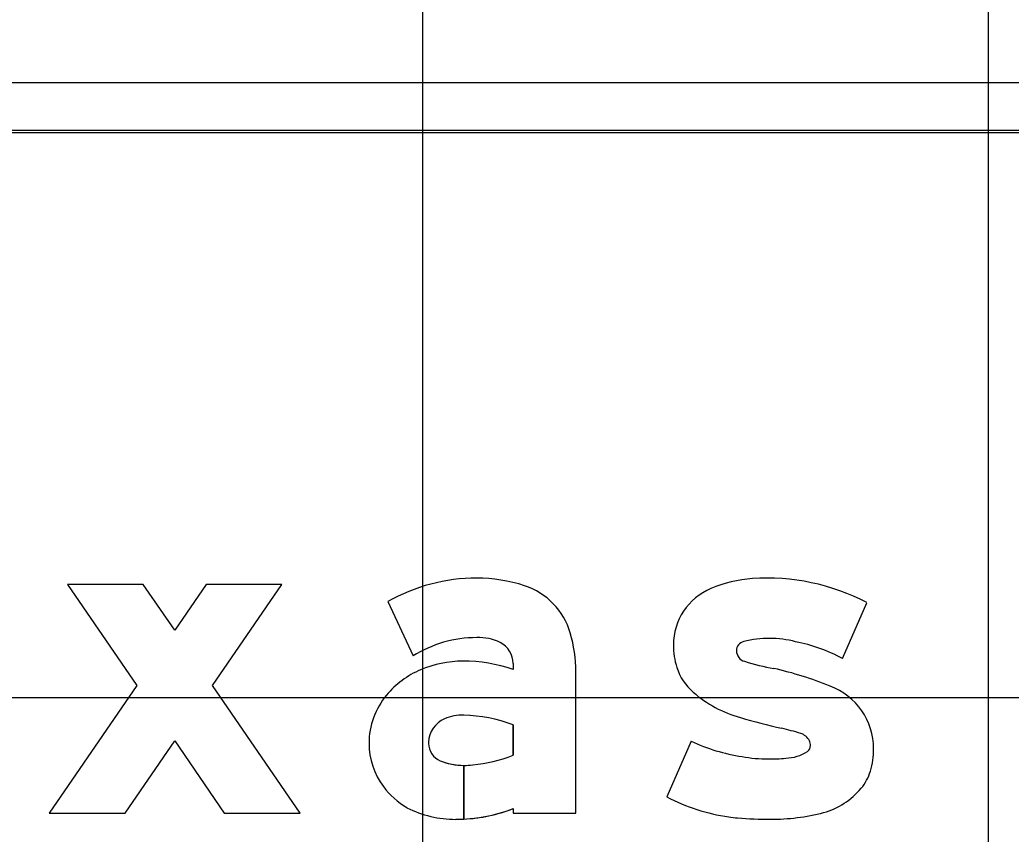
# Model space of a CAD drawing. Extents: x 1797809 to 2198143, y 249608 to 1237864.
# Drawn here: x 2196123.281 to 2196126.787, y 1237311.623 to 1237314.504 of the extents above; entities that cross this region are included whole.
import ezdxf

# ---------------------------------------------------------------- set-up
doc = ezdxf.new("R2010")
doc.units = 0
for name, color, linetype in [('GSBWFILL', 7, 'Continuous'), ('GSCOLORFILL', 7, 'Continuous'), ('GSOUTLINE', 7, 'Continuous'), ('GSSHT', 7, 'Continuous')]:
    doc.layers.add(name, color=color, linetype=linetype)

msp = doc.modelspace()

# ---------------------------------------------------------------- linework, layer by layer
at = {"layer": 'GSBWFILL'}
for p, q in [((2196126.1904, 1237312.2447), (2196126.2765, 1237312.4423)), ((2196125.6545, 1237311.9524), (2196125.5684, 1237311.7548)), ((2196125.5684, 1237311.7548), (2196125.5684, 1237311.7548))]:
    msp.add_line(p, q, dxfattribs=at)
msp.add_lwpolyline([(2196124.2079, 1237312.507), (2196123.9392, 1237312.507), (2196123.8284, 1237312.3452), (2196123.7175, 1237312.507), (2196123.4489, 1237312.507), (2196123.694, 1237312.1491), (2196123.385, 1237311.6979), (2196123.6537, 1237311.6979), (2196123.8284, 1237311.9529), (2196124.003, 1237311.6979), (2196124.2717, 1237311.6979), (2196123.9627, 1237312.1491)], close=True, dxfattribs=at)
for points in [[(2196124.5822, 1237312.4459), (2196124.6712, 1237312.2538)], [(2196125.0254, 1237312.2268), (2196125.0254, 1237312.2064)], [(2196125.0254, 1237311.7135), (2196125.0254, 1237311.6979), (2196125.247, 1237311.6979), (2196125.247, 1237312.198)], [(2196125.0254, 1237312.0102), (2196125.0254, 1237311.9025)], [(2196124.8508, 1237311.6765), (2196124.8508, 1237311.8667)], [(2196124.8509, 1237311.8667), (2196124.8509, 1237311.6765)]]:
    msp.add_lwpolyline(points, dxfattribs=at)
for centre, major_axis, ratio, start_param, end_param in [((2196124.8966, 1237311.8939), (0, 0.6353), 0.999998, 0, 0.517719), ((2196124.8966, 1237311.9867), (0, 0.5425), 0.999998, 5.96613, 6.283185), ((2196125.9042, 1237312.0661), (0, 0.4624), 0.999994, 0.071378, 0.398007), ((2196125.9237, 1237311.7694), (0, 0.7598), 0.999994, 5.800291, 6.352301), ((2196124.988, 1237312.2652), (0, 0.2494), 0.999998, 4.997165, 5.96613), ((2196125.8091, 1237312.2922), (0, 0.2172), 0.999994, 0.398006, 1.570796), ((2196124.8966, 1237311.8939), (0, 0.4247), 0.999998, 0, 0.559495), ((2196124.9046, 1237312.1509), (0, 0.1679), 0.999998, 5.822746, 6.330435), ((2196124.7586, 1237312.198), (0, 0.4884), 0.999998, 4.712389, 4.997165), ((2196125.9322, 1237311.9313), (0, 0.3846), 0.999994, 0, 0.239757), ((2196125.9322, 1237311.9517), (0, 0.3641), 0.999994, 6.027142, 6.283185), ((2196124.9422, 1237312.2268), (0, 0.0831), 0.999998, 4.712389, 5.822746), ((2196125.8514, 1237312.2922), (0, 0.2595), 0.999994, 1.570796, 1.879779), ((2196125.8481, 1237312.2724), (0, 0.0332), 0.999994, 0.21891, 1.570796), ((2196125.9066, 1237311.7119), (0, 0.6037), 0.999994, 5.793797, 6.086746), ((2196125.8537, 1237312.2724), (0, 0.0388), 0.999994, 1.570796, 2.88808), ((2196124.8216, 1237311.9119), (0, 0.3178), 0.999998, 0.399285, 0.87593), ((2196124.8476, 1237311.8553), (0, 0.3801), 0.999998, 0, 0.404512), ((2196124.8476, 1237311.6758), (0, 0.5596), 0.999998, 5.959871, 6.283185), ((2196125.789, 1237312.2722), (0, 0.194), 0.999994, 1.879779, 2.42566), ((2196126.0922, 1237313.0248), (0, 0.828), 0.999994, 2.83708, 2.965597), ((2196125.6574, 1237310.9303), (0, 1.3116), 0.999994, 5.901211, 6.060377), ((2196126.0617, 1237311.9247), (0, 0.2383), 0.999994, 4.712389, 5.919951), ((2196124.7825, 1237311.9445), (0, 0.2669), 0.999998, 0.87593, 1.570796), ((2196125.945, 1237312.4516), (0, 0.4317), 0.999994, 2.42566, 2.869403), ((2196124.8203, 1237311.9447), (0, 0.0942), 0.999998, 0.408547, 1.530785), ((2196124.8466, 1237311.8841), (0, 0.1603), 0.999998, 6.259455, 6.691732), ((2196124.8349, 1237311.4996), (0, 0.5449), 0.999998, 5.926185, 6.254823), ((2196126.5697, 1237314.5978), (0, 2.6669), 0.999994, 2.860128, 2.916667), ((2196125.6974, 1237310.8335), (0, 1.1971), 0.999994, 5.990951, 6.04928), ((2196126.0236, 1237311.9266), (0, 0.0564), 0.999994, 5.20773, 5.944931), ((2196124.7707, 1237311.9445), (0, 0.2551), 0.999998, 1.570796, 2.21394), ((2196124.8265, 1237311.9445), (0, 0.1003), 0.999998, 1.530785, 1.570796), ((2196124.7926, 1237311.9445), (0, 0.0665), 0.999998, 1.570796, 2.757027), ((2196125.9329, 1237312.5483), (0, 0.6578), 0.999994, 2.70455, 2.991718), ((2196126.0513, 1237311.9366), (0, 0.0256), 0.999994, 3.769232, 4.712389), ((2196126.0367, 1237311.9366), (0, 0.0402), 0.999994, 4.712389, 5.146352), ((2196126.0218, 1237311.9247), (0, 0.2782), 0.999994, 4.42655, 4.712389), ((2196124.8379, 1237312.3793), (0, 0.5123), 0.999998, 3.228562, 3.516221), ((2196125.9283, 1237312.3933), (0, 0.5041), 0.999994, 2.95481, 3.141593), ((2196125.9283, 1237312.522), (0, 0.6328), 0.999994, 3.141593, 3.238422), ((2196125.9853, 1237312.0422), (0, 0.1501), 0.999994, 3.169414, 3.711965), ((2196124.8508, 1237312.0883), (0, 0.2217), 0.999998, 2.757027, 3.141593), ((2196124.8508, 1237312.0883), (0, 0.2217), 0.999998, 3.141843, 3.28451), ((2196126.1292, 1237311.8931), (0, 0.1662), 0.999994, 4.009587, 4.42655), ((2196124.7933, 1237311.9615), (0, 0.2834), 0.999998, 2.21394, 2.611125), ((2196126.052, 1237311.9547), (0, 0.2649), 0.999994, 3.41426, 4.020407), ((2196125.8846, 1237312.362), (0, 0.6846), 0.999994, 2.661561, 2.999689), ((2196124.8223, 1237312.0571), (0, 0.3814), 0.999998, 2.672443, 3.141593), ((2196124.8223, 1237312.2415), (0, 0.5657), 0.999998, 3.192057, 3.508644), ((2196124.8223, 1237312.2415), (0, 0.5657), 0.999998, 3.141593, 3.191959), ((2196125.8661, 1237312.2329), (0, 0.5542), 0.999994, 2.999689, 3.056979), ((2196125.9354, 1237313.0371), (0, 1.3613), 0.999994, 3.056204, 3.141593), ((2196125.9354, 1237312.4293), (0, 0.7535), 0.999994, 3.141593, 3.39368)]:
    msp.add_ellipse(centre, major_axis=major_axis, ratio=ratio, start_param=start_param, end_param=end_param, dxfattribs=at)
at = {"layer": 'GSCOLORFILL'}
for p, q in [((2196137.3327, 1237314.2813), (2196120.8327, 1237314.2813)), ((2196120.8327, 1237314.1146), (2196137.3327, 1237314.1146)), ((2196126.1904, 1237312.2447), (2196126.2765, 1237312.4423)), ((2196125.6545, 1237311.9524), (2196125.5684, 1237311.7548)), ((2196125.5684, 1237311.7548), (2196125.5684, 1237311.7548))]:
    msp.add_line(p, q, dxfattribs=at)
msp.add_lwpolyline([(2196124.2079, 1237312.507), (2196123.9392, 1237312.507), (2196123.8284, 1237312.3452), (2196123.7175, 1237312.507), (2196123.4489, 1237312.507), (2196123.694, 1237312.1491), (2196123.385, 1237311.6979), (2196123.6537, 1237311.6979), (2196123.8284, 1237311.9529), (2196124.003, 1237311.6979), (2196124.2717, 1237311.6979), (2196123.9627, 1237312.1491)], close=True, dxfattribs=at)
for points in [[(2196124.5822, 1237312.4459), (2196124.6712, 1237312.2538)], [(2196125.0254, 1237312.2268), (2196125.0254, 1237312.2064)], [(2196125.0254, 1237311.7135), (2196125.0254, 1237311.6979), (2196125.247, 1237311.6979), (2196125.247, 1237312.198)], [(2196125.0254, 1237312.0102), (2196125.0254, 1237311.9025)], [(2196124.8508, 1237311.6765), (2196124.8508, 1237311.8667)], [(2196124.8509, 1237311.8667), (2196124.8509, 1237311.6765)]]:
    msp.add_lwpolyline(points, dxfattribs=at)
for centre, major_axis, ratio, start_param, end_param in [((2196124.8966, 1237311.8939), (0, 0.6353), 0.999998, 0, 0.517719), ((2196124.8966, 1237311.9867), (0, 0.5425), 0.999998, 5.96613, 6.283185), ((2196125.9042, 1237312.0661), (0, 0.4624), 0.999994, 0.071378, 0.398007), ((2196125.9237, 1237311.7694), (0, 0.7598), 0.999994, 5.800291, 6.352301), ((2196124.988, 1237312.2652), (0, 0.2494), 0.999998, 4.997165, 5.96613), ((2196125.8091, 1237312.2922), (0, 0.2172), 0.999994, 0.398006, 1.570796), ((2196124.8966, 1237311.8939), (0, 0.4247), 0.999998, 0, 0.559495), ((2196124.9046, 1237312.1509), (0, 0.1679), 0.999998, 5.822746, 6.330435), ((2196124.7586, 1237312.198), (0, 0.4884), 0.999998, 4.712389, 4.997165), ((2196125.9322, 1237311.9313), (0, 0.3846), 0.999994, 0, 0.239757), ((2196125.9322, 1237311.9517), (0, 0.3641), 0.999994, 6.027142, 6.283185), ((2196124.9422, 1237312.2268), (0, 0.0831), 0.999998, 4.712389, 5.822746), ((2196125.8514, 1237312.2922), (0, 0.2595), 0.999994, 1.570796, 1.879779), ((2196125.8481, 1237312.2724), (0, 0.0332), 0.999994, 0.21891, 1.570796), ((2196125.9066, 1237311.7119), (0, 0.6037), 0.999994, 5.793797, 6.086746), ((2196125.8537, 1237312.2724), (0, 0.0388), 0.999994, 1.570796, 2.88808), ((2196124.8216, 1237311.9119), (0, 0.3178), 0.999998, 0.399285, 0.87593), ((2196124.8476, 1237311.8553), (0, 0.3801), 0.999998, 0, 0.404512), ((2196124.8476, 1237311.6758), (0, 0.5596), 0.999998, 5.959871, 6.283185), ((2196125.789, 1237312.2722), (0, 0.194), 0.999994, 1.879779, 2.42566), ((2196126.0922, 1237313.0248), (0, 0.828), 0.999994, 2.83708, 2.965597), ((2196125.6574, 1237310.9303), (0, 1.3116), 0.999994, 5.901211, 6.060377), ((2196126.0617, 1237311.9247), (0, 0.2383), 0.999994, 4.712389, 5.919951), ((2196124.7825, 1237311.9445), (0, 0.2669), 0.999998, 0.87593, 1.570796), ((2196125.945, 1237312.4516), (0, 0.4317), 0.999994, 2.42566, 2.869403), ((2196124.8203, 1237311.9447), (0, 0.0942), 0.999998, 0.408547, 1.530785), ((2196124.8466, 1237311.8841), (0, 0.1603), 0.999998, 6.259455, 6.691732), ((2196124.8349, 1237311.4996), (0, 0.5449), 0.999998, 5.926185, 6.254823), ((2196126.5697, 1237314.5978), (0, 2.6669), 0.999994, 2.860128, 2.916667), ((2196125.6974, 1237310.8335), (0, 1.1971), 0.999994, 5.990951, 6.04928), ((2196126.0236, 1237311.9266), (0, 0.0564), 0.999994, 5.20773, 5.944931), ((2196124.7707, 1237311.9445), (0, 0.2551), 0.999998, 1.570796, 2.21394), ((2196124.8265, 1237311.9445), (0, 0.1003), 0.999998, 1.530785, 1.570796), ((2196124.7926, 1237311.9445), (0, 0.0665), 0.999998, 1.570796, 2.757027), ((2196125.9329, 1237312.5483), (0, 0.6578), 0.999994, 2.70455, 2.991718), ((2196126.0513, 1237311.9366), (0, 0.0256), 0.999994, 3.769232, 4.712389), ((2196126.0367, 1237311.9366), (0, 0.0402), 0.999994, 4.712389, 5.146352), ((2196126.0218, 1237311.9247), (0, 0.2782), 0.999994, 4.42655, 4.712389), ((2196124.8379, 1237312.3793), (0, 0.5123), 0.999998, 3.228562, 3.516221), ((2196125.9283, 1237312.3933), (0, 0.5041), 0.999994, 2.95481, 3.141593), ((2196125.9283, 1237312.522), (0, 0.6328), 0.999994, 3.141593, 3.238422), ((2196125.9853, 1237312.0422), (0, 0.1501), 0.999994, 3.169414, 3.711965), ((2196124.8508, 1237312.0883), (0, 0.2217), 0.999998, 2.757027, 3.141593), ((2196124.8508, 1237312.0883), (0, 0.2217), 0.999998, 3.141843, 3.28451), ((2196126.1292, 1237311.8931), (0, 0.1662), 0.999994, 4.009587, 4.42655), ((2196124.7933, 1237311.9615), (0, 0.2834), 0.999998, 2.21394, 2.611125), ((2196126.052, 1237311.9547), (0, 0.2649), 0.999994, 3.41426, 4.020407), ((2196125.8846, 1237312.362), (0, 0.6846), 0.999994, 2.661561, 2.999689), ((2196124.8223, 1237312.0571), (0, 0.3814), 0.999998, 2.672443, 3.141593), ((2196124.8223, 1237312.2415), (0, 0.5657), 0.999998, 3.192057, 3.508644), ((2196124.8223, 1237312.2415), (0, 0.5657), 0.999998, 3.141593, 3.191959), ((2196125.8661, 1237312.2329), (0, 0.5542), 0.999994, 2.999689, 3.056979), ((2196125.9354, 1237313.0371), (0, 1.3613), 0.999994, 3.056204, 3.141593), ((2196125.9354, 1237312.4293), (0, 0.7535), 0.999994, 3.141593, 3.39368)]:
    msp.add_ellipse(centre, major_axis=major_axis, ratio=ratio, start_param=start_param, end_param=end_param, dxfattribs=at)
at = {"layer": 'GSOUTLINE'}
for p, q in [((2196126.1904, 1237312.2447), (2196126.2765, 1237312.4423)), ((2196125.6545, 1237311.9524), (2196125.5684, 1237311.7548)), ((2196125.5684, 1237311.7548), (2196125.5684, 1237311.7548))]:
    msp.add_line(p, q, dxfattribs=at)
msp.add_lwpolyline([(2196124.2079, 1237312.507), (2196123.9392, 1237312.507), (2196123.8284, 1237312.3452), (2196123.7175, 1237312.507), (2196123.4489, 1237312.507), (2196123.694, 1237312.1491), (2196123.385, 1237311.6979), (2196123.6537, 1237311.6979), (2196123.8284, 1237311.9529), (2196124.003, 1237311.6979), (2196124.2717, 1237311.6979), (2196123.9627, 1237312.1491)], close=True, dxfattribs=at)
for points in [[(2196124.5822, 1237312.4459), (2196124.6712, 1237312.2538)], [(2196125.0254, 1237312.2268), (2196125.0254, 1237312.2064)], [(2196125.0254, 1237311.7135), (2196125.0254, 1237311.6979), (2196125.247, 1237311.6979), (2196125.247, 1237312.198)], [(2196125.0254, 1237311.9025), (2196125.0254, 1237312.0102)]]:
    msp.add_lwpolyline(points, dxfattribs=at)
for centre, major_axis, ratio, start_param, end_param in [((2196124.8966, 1237311.8939), (0, 0.6353), 0.999998, 6.283185, 6.800904), ((2196124.8966, 1237311.9867), (0, 0.5425), 0.999998, 5.96613, 6.283185), ((2196125.9042, 1237312.0661), (0, 0.4624), 0.999994, 0.071378, 0.398007), ((2196125.9237, 1237311.7694), (0, 0.7598), 0.999994, 5.800291, 6.352301), ((2196124.988, 1237312.2652), (0, 0.2494), 0.999998, 4.997165, 5.96613), ((2196125.8091, 1237312.2922), (0, 0.2172), 0.999994, 0.398006, 1.570796), ((2196124.8966, 1237311.8939), (0, 0.4247), 0.999998, 0, 0.559495), ((2196124.9046, 1237312.1509), (0, 0.1679), 0.999998, 5.822746, 6.330435), ((2196124.7586, 1237312.198), (0, 0.4884), 0.999998, 4.712389, 4.997165), ((2196125.9322, 1237311.9313), (0, 0.3846), 0.999994, 0, 0.239757), ((2196125.9322, 1237311.9517), (0, 0.3641), 0.999994, 6.027142, 6.283185), ((2196124.9422, 1237312.2268), (0, 0.0831), 0.999998, 4.712389, 5.822746), ((2196125.8514, 1237312.2922), (0, 0.2595), 0.999994, 1.570796, 1.879779), ((2196125.8481, 1237312.2724), (0, 0.0332), 0.999994, 0.21891, 1.570796), ((2196125.9066, 1237311.7119), (0, 0.6037), 0.999994, 5.793797, 6.086746), ((2196125.8537, 1237312.2724), (0, 0.0388), 0.999994, 1.570796, 2.88808), ((2196124.8216, 1237311.9119), (0, 0.3178), 0.999998, 0.399285, 0.87593), ((2196124.8476, 1237311.8553), (0, 0.3801), 0.999998, 0, 0.404512), ((2196124.8476, 1237311.6758), (0, 0.5596), 0.999998, 5.959871, 6.283185), ((2196125.789, 1237312.2722), (0, 0.194), 0.999994, 1.879779, 2.42566), ((2196126.0922, 1237313.0248), (0, 0.828), 0.999994, 2.83708, 2.965597), ((2196125.6574, 1237310.9303), (0, 1.3116), 0.999994, 5.901211, 6.060377), ((2196126.0617, 1237311.9247), (0, 0.2383), 0.999994, 4.712389, 5.919951), ((2196124.7825, 1237311.9445), (0, 0.2669), 0.999998, 0.87593, 1.570796), ((2196125.945, 1237312.4516), (0, 0.4317), 0.999994, 2.42566, 2.869403), ((2196124.8203, 1237311.9447), (0, 0.0942), 0.999998, 0.408547, 1.530785), ((2196124.8466, 1237311.8841), (0, 0.1603), 0.999998, 6.25958, 6.691732), ((2196124.8349, 1237311.4996), (0, 0.5449), 0.999998, 5.926185, 6.254787), ((2196124.8502, 1237312.036), (0, 0.00831), 0.999998, 6.254787, 6.25958), ((2196126.5697, 1237314.5978), (0, 2.6669), 0.999994, 2.860128, 2.916667), ((2196125.6974, 1237310.8335), (0, 1.1971), 0.999994, 5.990951, 6.04928), ((2196126.0236, 1237311.9266), (0, 0.0564), 0.999994, 5.20773, 5.944931), ((2196124.7707, 1237311.9445), (0, 0.2551), 0.999998, 1.570796, 2.21394), ((2196124.8265, 1237311.9445), (0, 0.1003), 0.999998, 1.530785, 1.570796), ((2196124.7926, 1237311.9445), (0, 0.0665), 0.999998, 1.570796, 2.757027), ((2196125.9329, 1237312.5483), (0, 0.6578), 0.999994, 2.70455, 2.991718), ((2196126.0513, 1237311.9366), (0, 0.0256), 0.999994, 3.769232, 4.712389), ((2196126.0367, 1237311.9366), (0, 0.0402), 0.999994, 4.712389, 5.146352), ((2196126.0218, 1237311.9247), (0, 0.2782), 0.999994, 4.42655, 4.712389), ((2196124.8379, 1237312.3793), (0, 0.5123), 0.999998, 3.228562, 3.516221), ((2196125.9283, 1237312.3933), (0, 0.5041), 0.999994, 2.95481, 3.141593), ((2196125.9283, 1237312.522), (0, 0.6328), 0.999994, 3.141593, 3.238422), ((2196125.9853, 1237312.0422), (0, 0.1501), 0.999994, 3.169414, 3.711965), ((2196124.8508, 1237312.0883), (0, 0.2217), 0.999998, 2.757027, 3.28451), ((2196126.1292, 1237311.8931), (0, 0.1662), 0.999994, 4.009587, 4.42655), ((2196124.7933, 1237311.9615), (0, 0.2834), 0.999998, 2.21394, 2.611125), ((2196126.052, 1237311.9547), (0, 0.2649), 0.999994, 3.41426, 4.020407), ((2196125.8846, 1237312.362), (0, 0.6846), 0.999994, 2.661561, 2.999689), ((2196124.8223, 1237312.0571), (0, 0.3814), 0.999998, 2.672443, 3.141593), ((2196124.8223, 1237312.2415), (0, 0.5657), 0.999998, 3.141593, 3.508644), ((2196125.8661, 1237312.2329), (0, 0.5542), 0.999994, 2.999689, 3.056979), ((2196125.9354, 1237313.0371), (0, 1.3613), 0.999994, 3.056204, 3.141593), ((2196125.9354, 1237312.4293), (0, 0.7535), 0.999994, 3.141593, 3.39368)]:
    msp.add_ellipse(centre, major_axis=major_axis, ratio=ratio, start_param=start_param, end_param=end_param, dxfattribs=at)
at = {"layer": 'GSSHT'}
for p, q in [((2196124.7065, 1237258.1062), (2196124.7065, 1237318.1062)), ((2196126.7065, 1237258.1062), (2196126.7065, 1237318.1062)), ((2196074.7065, 1237314.1062), (2196204.7065, 1237314.1062)), ((2196074.7065, 1237312.1062), (2196204.7065, 1237312.1062))]:
    msp.add_line(p, q, dxfattribs=at)

doc.saveas('drawing.dxf')
